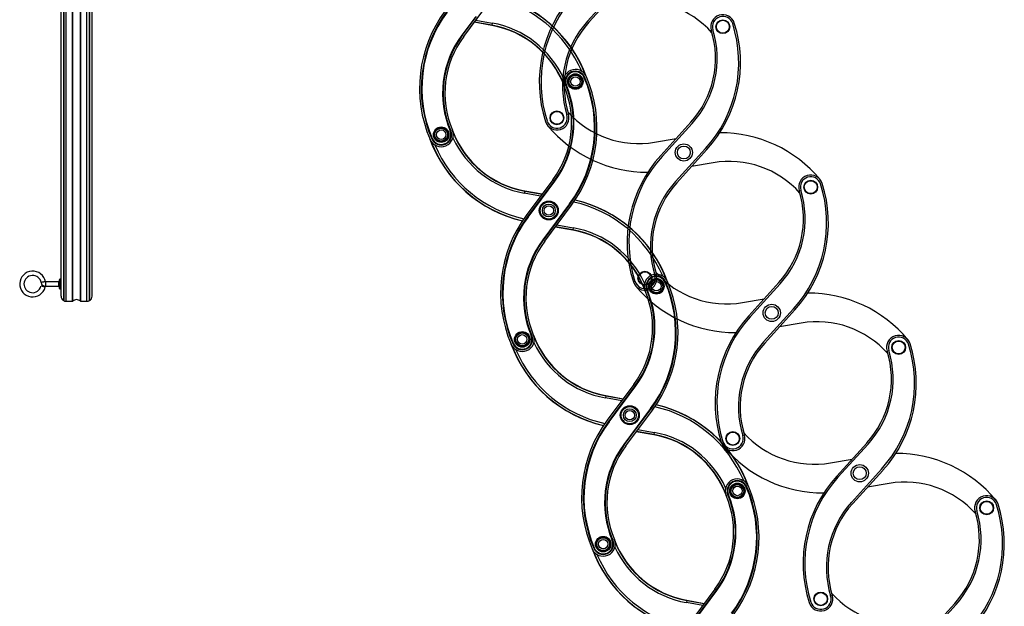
# Model space of a CAD drawing. Header units: inches. Extents: x 0 to 77643, y -44170 to 0.
# Tile 484 of 546: x 76589 to 76603, y -39767 to -39758. Entities that reach past the tile are written whole.
import ezdxf
from ezdxf.lldxf.tags import DXFTag

# ---------------------------------------------------------------- set-up
doc = ezdxf.new("R2010")
doc.units = ezdxf.units.IN
doc.header["$MEASUREMENT"] = 0
doc.layers.get('0').update_dxf_attribs({"lineweight": 0})
doc.layers.add('FAKRO LOFT LADDERS', color=7, linetype='Continuous')
tags = doc.linetypes.add('HIDDEN2', pattern=[4.7625, 3.175, -1.5875]).pattern_tags.tags
tags[6:7] = [DXFTag(74, 4), DXFTag(75, 0), DXFTag(340, '0'), DXFTag(46, 0.0), DXFTag(50, 0.0), DXFTag(44, 0.0), DXFTag(45, 0.0)]
tags[4:5] = [DXFTag(74, 4), DXFTag(75, 0), DXFTag(340, '0'), DXFTag(46, 0.0), DXFTag(50, 0.0), DXFTag(44, 0.0), DXFTag(45, 0.0)]

# ---------------------------------------------------------------- blocks, each defined once
blk = doc.blocks.new('A$C1F246084')
at = {"layer": 'FAKRO LOFT LADDERS', "color": 7, "linetype": 'Continuous'}
for p, q in [((75.23, 237.4), (75.23, 408.52)), ((75.68, 408.52), (75.68, 236.62)), ((75.68, 236.62), (75.68, 408.52)), ((76.13, 236.5), (76.13, 408.52)), ((77.23, 236.5), (77.23, 408.52)), ((77.28, 236.52), (77.28, 408.52)), ((78.58, 236.52), (78.58, 408.52)), ((78.64, 236.5), (78.64, 408.52)), ((79.73, 236.5), (79.73, 408.52)), ((80.18, 236.62), (80.18, 408.52)), ((80.18, 408.52), (80.18, 236.62)), ((80.63, 237.4), (80.63, 408.52)), ((145.24, 282.5), (149.89, 288.75)), ((145, 282.68), (147.46, 285.99)), ((147.17, 285.78), (144.91, 282.75)), ((144.97, 282.7), (147.35, 285.9)), ((150.13, 284.44), (147.09, 284.98)), ((150.14, 284.48), (147.11, 285.02)), ((147.36, 285.35), (150.2, 284.85)), ((150.13, 284.44), (150.14, 284.48)), ((150.2, 284.85), (150.14, 284.48)), ((144.91, 282.75), (144.97, 282.7)), ((145, 282.68), (144.97, 282.7)), ((163, 273.99), (163.03, 274.01)), ((163.03, 274.01), (163.1, 274.03)), ((166.2, 275.35), (166.27, 275.38)), ((166.31, 275.4), (166.27, 275.38)), ((142.88, 266.1), (142.95, 266.13)), ((142.99, 266.15), (142.95, 266.13)), ((139.68, 264.74), (139.71, 264.75)), ((139.71, 264.75), (139.78, 264.78)), ((160.75, 257.63), (156.1, 251.39)), ((160.99, 257.45), (156.34, 251.21)), ((161.02, 257.43), (156.37, 251.19)), ((156.43, 251.14), (161.08, 257.39)), ((160.99, 257.45), (161.02, 257.43)), ((161.02, 257.43), (161.08, 257.39)), ((155.85, 255.66), (155.78, 255.29)), ((158.62, 254.78), (155.78, 255.29)), ((155.86, 255.7), (155.85, 255.66)), ((155.85, 255.66), (158.87, 255.12)), ((155.86, 255.7), (158.9, 255.15)), ((163.64, 253.43), (158.99, 247.18)), ((163.64, 253.43), (163.7, 253.38)), ((159.05, 247.14), (163.7, 253.38)), ((159.09, 247.11), (163.73, 253.36)), ((159.33, 246.93), (163.97, 253.18)), ((163.73, 253.36), (163.7, 253.38)), ((156.34, 251.21), (156.37, 251.19)), ((156.37, 251.19), (156.43, 251.14)), ((164.22, 248.87), (161.17, 249.41)), ((164.22, 248.91), (161.2, 249.45)), ((161.45, 249.79), (164.29, 249.28)), ((164.29, 249.28), (164.22, 248.91)), ((164.22, 248.87), (164.22, 248.91)), ((158.99, 247.18), (159.05, 247.14)), ((159.09, 247.11), (159.05, 247.14)), ((72.5, 239.88), (72.5, 239.13)), ((74.86, 239.88), (72.5, 239.88)), ((74.86, 239.13), (74.86, 239.88)), ((74.93, 238.75), (74.93, 240.25)), ((75.01, 240.33), (75.01, 238.68)), ((75.16, 240.33), (75.01, 240.33)), ((75.16, 238.68), (75.16, 240.33)), ((180.29, 239.79), (180.36, 239.81)), ((180.4, 239.83), (180.36, 239.81)), ((72.5, 239.13), (74.86, 239.13)), ((75.01, 238.68), (75.16, 238.68)), ((177.08, 238.42), (177.12, 238.44)), ((177.12, 238.44), (177.19, 238.47)), ((76.13, 236.5), (77.23, 236.5)), ((78.64, 236.5), (79.73, 236.5)), ((156.97, 230.53), (157.04, 230.56)), ((157.08, 230.58), (157.04, 230.56)), ((153.76, 229.17), (153.8, 229.18)), ((153.8, 229.18), (153.87, 229.21)), ((174.83, 222.06), (170.18, 215.82)), ((175.07, 221.89), (170.43, 215.64)), ((175.1, 221.86), (170.46, 215.62)), ((170.52, 215.57), (175.16, 221.82)), ((175.07, 221.89), (175.1, 221.86)), ((175.1, 221.86), (175.16, 221.82)), ((169.94, 220.09), (169.87, 219.72)), ((172.71, 219.21), (169.87, 219.72)), ((169.94, 220.13), (172.99, 219.58)), ((169.94, 220.13), (169.94, 220.09)), ((169.94, 220.09), (172.96, 219.55)), ((177.73, 217.86), (173.08, 211.61)), ((173.14, 211.57), (177.79, 217.81)), ((173.17, 211.54), (177.82, 217.79)), ((173.41, 211.36), (178.06, 217.61)), ((177.73, 217.86), (177.79, 217.81)), ((177.82, 217.79), (177.79, 217.81)), ((170.43, 215.64), (170.46, 215.62)), ((170.46, 215.62), (170.52, 215.57)), ((175.54, 214.22), (178.38, 213.71)), ((178.3, 213.3), (175.26, 213.84)), ((178.31, 213.34), (175.29, 213.88)), ((178.3, 213.3), (178.31, 213.34)), ((178.38, 213.71), (178.31, 213.34)), ((173.08, 211.61), (173.14, 211.57)), ((173.17, 211.54), (173.14, 211.57)), ((194.38, 204.22), (194.45, 204.25)), ((194.48, 204.26), (194.45, 204.25)), ((191.17, 202.85), (191.21, 202.87)), ((191.21, 202.87), (191.28, 202.9)), ((167.85, 193.6), (167.89, 193.61)), ((167.89, 193.61), (167.96, 193.64)), ((171.06, 194.96), (171.13, 194.99)), ((171.16, 195.01), (171.13, 194.99)), ((188.92, 186.5), (184.27, 180.25)), ((189.16, 186.32), (184.51, 180.07)), ((189.19, 186.29), (184.54, 180.05)), ((184.6, 180), (189.25, 186.25)), ((189.16, 186.32), (189.19, 186.29)), ((189.19, 186.29), (189.25, 186.25)), ((184.02, 184.52), (183.96, 184.15)), ((186.8, 183.64), (183.96, 184.15)), ((184.03, 184.56), (184.02, 184.52)), ((184.02, 184.52), (187.05, 183.98)), ((184.03, 184.56), (187.07, 184.02))]:
    blk.add_line(p, q, dxfattribs=at)
at = {"layer": 'FAKRO LOFT LADDERS', "color": 7, "linetype": 'HIDDEN2'}
for p, q in [((166.78, 285.18), (172.01, 290.94)), ((167, 284.98), (172.23, 290.74)), ((184.75, 267.62), (179.51, 261.85)), ((184.97, 267.42), (179.74, 261.65)), ((178.43, 264.15), (182.18, 264.8)), ((182.07, 257.31), (187.3, 263.07)), ((182.29, 257.11), (187.53, 262.87)), ((188.61, 260.57), (184.86, 259.93)), ((200.04, 239.75), (194.81, 233.99)), ((200.26, 239.55), (195.03, 233.78)), ((193.72, 236.28), (197.48, 236.93)), ((197.37, 229.44), (202.6, 235.21)), ((197.59, 229.24), (202.82, 235)), ((203.91, 232.71), (200.15, 232.06)), ((215.33, 211.88), (210.1, 206.12)), ((215.56, 211.68), (210.32, 205.92)), ((209.02, 208.42), (212.77, 209.06)), ((212.66, 201.57), (217.89, 207.34)), ((212.88, 201.37), (218.11, 207.13)), ((219.2, 204.84), (215.44, 204.19)), ((230.63, 184.01), (225.4, 178.25)), ((230.85, 183.81), (225.62, 178.05))]:
    blk.add_line(p, q, dxfattribs=at)
for centre, radius in [((190.3, 284.21), 1.2), ((190.3, 284.21), 1.12), ((161.45, 268.38), 1.2), ((161.45, 268.38), 1.12), ((183.52, 262.36), 1.5), ((183.52, 262.36), 1.12), ((205.59, 256.34), 1.2), ((205.59, 256.34), 1.12), ((176.75, 240.51), 1.2), ((176.75, 240.51), 1.12), ((198.81, 234.49), 1.5), ((198.81, 234.49), 1.12), ((220.88, 228.48), 1.2), ((220.88, 228.48), 1.12), ((192.04, 212.65), 1.2), ((192.04, 212.65), 1.12), ((214.11, 206.63), 1.5), ((214.11, 206.63), 1.12), ((236.18, 200.61), 1.2), ((236.18, 200.61), 1.12), ((207.33, 184.78), 1.2), ((207.33, 184.78), 1.12)]:
    blk.add_circle(centre, radius, dxfattribs=at)
at = {"layer": 'FAKRO LOFT LADDERS', "color": 7, "linetype": 'Continuous'}
for centre, radius in [((164.66, 274.69), 1.35), ((164.66, 274.69), 1.2), ((164.66, 274.69), 1.12), ((164.66, 274.69), 0.825), ((141.33, 265.45), 1.35), ((141.33, 265.45), 1.2), ((141.33, 265.45), 1.12), ((141.33, 265.45), 0.825), ((160.04, 252.28), 1.65), ((160.04, 252.28), 1.5), ((160.04, 252.28), 1.12), ((160.04, 252.28), 0.825), ((178.74, 239.12), 1.35), ((178.74, 239.12), 1.2), ((178.74, 239.12), 1.12), ((178.74, 239.12), 0.825), ((155.42, 229.88), 1.35), ((155.42, 229.88), 1.2), ((155.42, 229.88), 1.12), ((155.42, 229.88), 0.825), ((174.12, 216.71), 1.65), ((174.12, 216.71), 1.5), ((174.12, 216.71), 1.12), ((174.12, 216.71), 0.825), ((192.83, 203.55), 1.35), ((192.83, 203.55), 1.2), ((192.83, 203.55), 1.12), ((192.83, 203.55), 0.825), ((169.5, 194.31), 1.35), ((169.5, 194.31), 1.2), ((169.5, 194.31), 1.12), ((169.5, 194.31), 0.825)]:
    blk.add_circle(centre, radius, dxfattribs=at)
for centre, radius, start, end in [((145.47, 267.75), 22.46, 20.9758, 77.0273), ((145.47, 267.75), 22.5, 20.0478, 76.9887), ((145.47, 267.75), 22.09, 23.2691, 77.4093), ((160.06, 273.53), 22.5, 143.3483, 203.3236), ((160.06, 273.53), 22.2, 143.3483, 203.3236), ((160.06, 273.53), 22.16, 143.3483, 203.3236), ((160.06, 273.53), 22.09, 143.3483, 203.3236), ((147.23, 268.2), 16.5, 20.4249, 79.8627), ((147.23, 268.2), 16.54, 21.7532, 79.8627), ((147.23, 268.2), 16.91, 24.4721, 79.8627), ((158.48, 272.65), 16.91, 143.3483, 202.7861), ((158.48, 272.65), 16.84, 143.3483, 202.7861), ((158.48, 272.65), 16.8, 143.3483, 202.7861), ((158.48, 272.65), 16.5, 143.3483, 202.7861), ((164.66, 274.69), 2.1, 23.3236, 202.7861), ((164.66, 274.69), 1.8, 23.3236, 202.7861), ((164.66, 274.69), 1.76, 23.3236, 202.7861), ((164.66, 274.69), 1.69, 23.3236, 202.7861), ((147.51, 267.48), 16.8, 323.3483, 22.7861), ((147.51, 267.48), 16.84, 323.3483, 22.7861), ((147.51, 267.48), 16.91, 323.3483, 22.7861), ((145.92, 266.61), 22.09, 323.3483, 23.3236), ((145.92, 266.61), 22.16, 323.3483, 23.3236), ((145.92, 266.61), 22.2, 323.3483, 23.3236), ((145.92, 266.61), 22.5, 323.3483, 23.3236), ((147.51, 267.48), 16.5, 323.3483, 22.7861), ((141.33, 265.45), 2.1, 203.3236, 22.7861), ((141.33, 265.45), 1.8, 203.3236, 22.7861), ((141.33, 265.45), 1.76, 203.3236, 22.7861), ((141.33, 265.45), 1.69, 203.3236, 22.7861), ((158.76, 271.94), 16.5, 200.4249, 259.8627), ((158.76, 271.94), 16.54, 201.7532, 259.8627), ((160.51, 272.39), 22.5, 200.0478, 256.9887), ((160.51, 272.39), 22.46, 200.9758, 257.0273), ((158.76, 271.94), 16.91, 204.4721, 259.8627), ((160.51, 272.39), 22.09, 203.2691, 257.4093), ((159.56, 232.18), 22.09, 23.2691, 77.4093), ((159.56, 232.18), 22.46, 20.9758, 77.0273), ((159.56, 232.18), 22.5, 20.0478, 76.9887), ((174.15, 237.96), 22.5, 143.3483, 203.3236), ((174.15, 237.96), 22.2, 143.3483, 203.3236), ((174.15, 237.96), 22.16, 143.3483, 203.3236), ((174.15, 237.96), 22.09, 143.3483, 203.3236), ((161.31, 232.63), 16.54, 21.7532, 79.8627), ((161.31, 232.63), 16.5, 20.4249, 79.8627), ((161.31, 232.63), 16.91, 24.4721, 79.8627), ((172.56, 237.08), 16.91, 143.3483, 202.7861), ((172.56, 237.08), 16.84, 143.3483, 202.7861), ((172.56, 237.08), 16.8, 143.3483, 202.7861), ((172.56, 237.08), 16.5, 143.3483, 202.7861), ((70.28, 239.5), 2.25, 9.5833, 346.0167), ((70.28, 239.5), 1.5, 9.5378, 346.0437), ((72.5, 239.87), 0.75, 189.6533, 270.033), ((74.86, 239.95), 0.075, 270, 0), ((75.01, 240.25), 0.075, 90, 180), ((75.16, 240.25), 0.075, 0, 90), ((178.74, 239.12), 2.1, 23.3236, 202.7861), ((178.74, 239.12), 1.8, 23.3236, 202.7861), ((178.74, 239.12), 1.76, 23.3236, 202.7861), ((178.74, 239.12), 1.69, 23.3236, 202.7861), ((160.01, 231.04), 22.09, 323.3483, 23.3236), ((160.01, 231.04), 22.16, 323.3483, 23.3236), ((160.01, 231.04), 22.2, 323.3483, 23.3236), ((160.01, 231.04), 22.5, 323.3483, 23.3236), ((74.86, 239.05), 0.075, 0, 90), ((75.01, 238.75), 0.075, 180, 270), ((75.16, 238.75), 0.075, 270, 0), ((161.59, 231.91), 16.5, 323.3483, 22.7861), ((161.59, 231.91), 16.8, 323.3483, 22.7861), ((161.59, 231.91), 16.84, 323.3483, 22.7861), ((161.59, 231.91), 16.91, 323.3483, 22.7861), ((76.13, 237.4), 0.9, 180, 240), ((76.13, 237.4), 0.9, 240, 270), ((77.23, 236.58), 0.075, 270, 316.1869), ((77.93, 235.9), 0.9, 43.8131, 136.1869), ((78.64, 236.58), 0.075, 223.8131, 270), ((79.73, 237.4), 0.9, 270, 300), ((79.73, 237.4), 0.9, 300, 0), ((155.42, 229.88), 2.1, 203.3236, 22.7861), ((155.42, 229.88), 1.8, 203.3236, 22.7861), ((155.42, 229.88), 1.76, 203.3236, 22.7861), ((155.42, 229.88), 1.69, 203.3236, 22.7861), ((172.85, 236.37), 16.5, 200.4249, 259.8627), ((172.85, 236.37), 16.54, 201.7532, 259.8627), ((174.6, 236.82), 22.5, 200.0478, 256.9887), ((174.6, 236.82), 22.46, 200.9758, 257.0273), ((174.6, 236.82), 22.09, 203.2691, 257.4093), ((172.85, 236.37), 16.91, 204.4721, 259.8627), ((173.65, 196.61), 22.09, 23.2691, 77.4093), ((173.65, 196.61), 22.46, 20.9758, 77.0273), ((173.65, 196.61), 22.5, 20.0478, 76.9887), ((188.24, 202.39), 22.5, 143.3483, 203.3236), ((188.24, 202.39), 22.2, 143.3483, 203.3236), ((188.24, 202.39), 22.16, 143.3483, 203.3236), ((188.24, 202.39), 22.09, 143.3483, 203.3236), ((175.4, 197.06), 16.5, 20.4249, 79.8627), ((175.4, 197.06), 16.54, 21.7532, 79.8627), ((175.4, 197.06), 16.91, 24.4721, 79.8627), ((186.65, 201.51), 16.91, 143.3483, 202.7861), ((186.65, 201.51), 16.84, 143.3483, 202.7861), ((186.65, 201.51), 16.8, 143.3483, 202.7861), ((186.65, 201.51), 16.5, 143.3483, 202.7861), ((192.83, 203.55), 2.1, 23.3236, 202.7861), ((192.83, 203.55), 1.8, 23.3236, 202.7861), ((192.83, 203.55), 1.76, 23.3236, 202.7861), ((192.83, 203.55), 1.69, 23.3236, 202.7861), ((174.1, 195.47), 22.09, 323.3483, 23.3236), ((174.1, 195.47), 22.16, 323.3483, 23.3236), ((174.1, 195.47), 22.2, 323.3483, 23.3236), ((174.1, 195.47), 22.5, 323.3483, 23.3236), ((175.68, 196.35), 16.5, 323.3483, 22.7861), ((175.68, 196.35), 16.8, 323.3483, 22.7861), ((175.68, 196.35), 16.84, 323.3483, 22.7861), ((175.68, 196.35), 16.91, 323.3483, 22.7861), ((188.69, 201.25), 22.5, 200.0478, 256.9887), ((169.5, 194.31), 2.1, 203.3236, 22.7861), ((169.5, 194.31), 1.8, 203.3236, 22.7861), ((169.5, 194.31), 1.76, 203.3236, 22.7861), ((169.5, 194.31), 1.69, 203.3236, 22.7861), ((186.93, 200.8), 16.5, 200.4249, 259.8627), ((186.93, 200.8), 16.91, 204.4721, 259.8627), ((186.93, 200.8), 16.54, 201.7532, 259.8627), ((188.69, 201.25), 22.46, 200.9758, 257.0273), ((188.69, 201.25), 22.09, 203.2691, 257.4093)]:
    blk.add_arc(centre, radius, start, end, dxfattribs=at)
at = {"layer": 'FAKRO LOFT LADDERS', "color": 7, "linetype": 'HIDDEN2'}
for centre, radius, start, end in [((180.88, 274.6), 22.5, 137.7721, 197.7474), ((180.88, 274.6), 22.2, 137.7721, 197.7474), ((176.11, 272.18), 16.5, 41.7987, 99.7425), ((190.3, 284.21), 2.1, 17.7474, 197.2099), ((190.3, 284.21), 1.8, 17.7474, 197.2099), ((179.22, 273.89), 16.8, 137.7721, 197.2099), ((179.22, 273.89), 16.5, 137.7721, 197.2099), ((170.87, 277.99), 22.2, 317.7721, 17.7474), ((170.87, 277.99), 22.5, 317.7721, 17.7474), ((172.53, 278.71), 16.5, 317.7721, 17.2099), ((172.53, 278.71), 16.8, 317.7721, 17.2099), ((161.45, 268.38), 2.1, 197.7474, 17.2099), ((161.45, 268.38), 1.8, 197.7474, 17.2099), ((175.64, 280.41), 16.5, 221.7987, 279.7425), ((177.13, 281.43), 22.5, 219.7672, 270.3488), ((189.91, 243.29), 22.5, 39.7672, 90.3488), ((196.17, 246.73), 22.5, 137.7721, 197.7474), ((196.17, 246.73), 22.2, 137.7721, 197.7474), ((191.4, 244.31), 16.5, 41.7987, 99.7425), ((194.51, 246.02), 16.8, 137.7721, 197.2099), ((194.51, 246.02), 16.5, 137.7721, 197.2099), ((186.16, 250.13), 22.2, 317.7721, 17.7474), ((186.16, 250.13), 22.5, 317.7721, 17.7474), ((205.59, 256.34), 2.1, 17.7474, 197.2099), ((205.59, 256.34), 1.8, 17.7474, 197.2099), ((187.82, 250.84), 16.5, 317.7721, 17.2099), ((187.82, 250.84), 16.8, 317.7721, 17.2099), ((190.93, 252.55), 16.5, 221.7987, 279.7425), ((176.75, 240.51), 2.1, 197.7474, 17.2099), ((176.75, 240.51), 1.8, 197.7474, 17.2099), ((192.43, 253.56), 22.5, 219.7672, 270.3488), ((205.2, 215.43), 22.5, 39.7672, 90.3488), ((211.47, 218.86), 22.5, 137.7721, 197.7474), ((211.47, 218.86), 22.2, 137.7721, 197.7474), ((206.7, 216.44), 16.5, 41.7987, 99.7425), ((209.81, 218.15), 16.8, 137.7721, 197.2099), ((220.88, 228.48), 2.1, 17.7474, 197.2099), ((220.88, 228.48), 1.8, 17.7474, 197.2099), ((209.81, 218.15), 16.5, 137.7721, 197.2099), ((203.12, 222.97), 16.5, 317.7721, 17.2099), ((203.12, 222.97), 16.8, 317.7721, 17.2099), ((201.45, 222.26), 22.2, 317.7721, 17.7474), ((201.45, 222.26), 22.5, 317.7721, 17.7474), ((192.04, 212.65), 2.1, 197.7474, 17.2099), ((192.04, 212.65), 1.8, 197.7474, 17.2099), ((206.22, 224.68), 16.5, 221.7987, 279.7425), ((207.72, 225.7), 22.5, 219.7672, 270.3488), ((220.5, 187.56), 22.5, 39.7672, 90.3488), ((226.76, 191), 22.5, 137.7721, 197.7474), ((226.76, 191), 22.2, 137.7721, 197.7474), ((221.99, 188.58), 16.5, 41.7987, 99.7425), ((236.18, 200.61), 2.1, 17.7474, 197.2099), ((236.18, 200.61), 1.8, 17.7474, 197.2099), ((225.1, 190.28), 16.8, 137.7721, 197.2099), ((225.1, 190.28), 16.5, 137.7721, 197.2099), ((216.75, 194.39), 22.2, 317.7721, 17.7474), ((216.75, 194.39), 22.5, 317.7721, 17.7474), ((218.41, 195.1), 16.5, 317.7721, 17.2099), ((218.41, 195.1), 16.8, 317.7721, 17.2099), ((207.33, 184.78), 2.1, 197.7474, 17.2099), ((207.33, 184.78), 1.8, 197.7474, 17.2099), ((221.52, 196.81), 16.5, 221.7987, 279.7425)]:
    blk.add_arc(centre, radius, start, end, dxfattribs=at)
at = {"layer": 'FAKRO LOFT LADDERS', "color": 7, "linetype": 'Continuous'}
for points, weights in [([(72.5, 239.88), (72.49, 239.9), (72.12, 239.84), (71.76, 239.78), (71.76, 239.75)], [1, 0.712356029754, 1, 0.712356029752, 1]), ([(72.47, 238.96), (72.47, 238.98), (72.11, 239.07), (71.74, 239.17), (71.74, 239.14)], [1, 0.70710678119, 1, 0.707106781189, 1])]:
    blk.add_rational_spline(points, weights, degree=2, knots=[0, 0, 0, 0.5, 0.5, 1, 1, 1], dxfattribs=at)
blk.add_open_spline([(72.5, 239.88), (72.5, 239.88), (72.5, 239.88), (72.5, 239.88), (72.5, 239.88), (72.5, 239.88), (72.5, 239.88), (72.5, 239.88), (72.5, 239.88), (72.5, 239.88), (72.5, 239.88), (72.5, 239.88), (72.5, 239.88)], degree=3, knots=[0, 0, 0, 0, 0.0003858, 0.0016712, 0.0033088, 0.0061126, 0.0122873, 0.0301369, 0.0820066, 0.1820091, 0.3562825, 0.4257182, 0.4257182, 0.4257182, 0.4257182], dxfattribs=at)

msp = doc.modelspace()

# ---------------------------------------------------------------- block references
at = {"xscale": 0.08579999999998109, "yscale": 0.08579999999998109, "zscale": 0.08579999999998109}
msp.add_blockref('A$C1F246084', (76582.69603, -39782.34079), dxfattribs=at)

doc.saveas('drawing.dxf')
